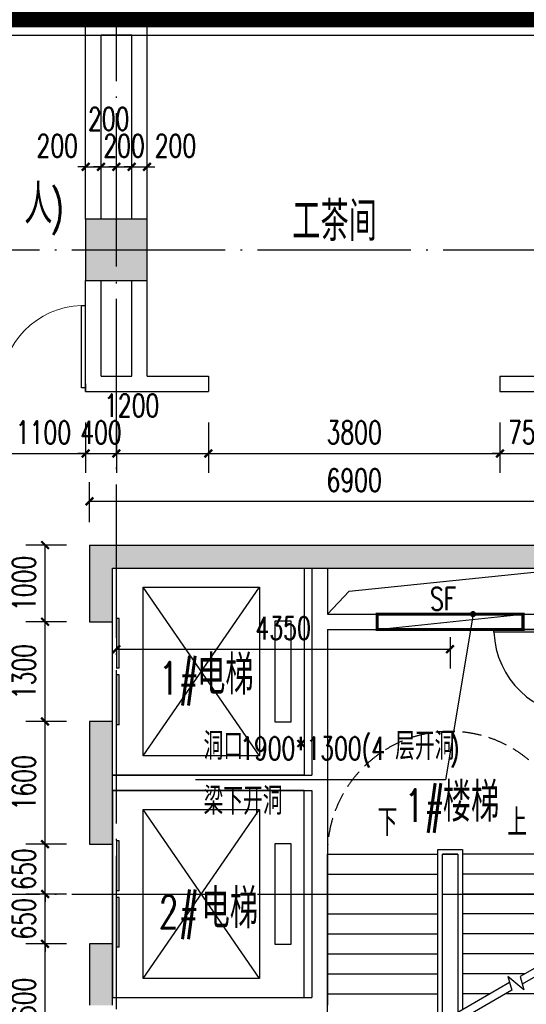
# Model space of a CAD drawing. Extents: x 797781 to 1255204, y 21234 to 1024248.
# Tile 447 of 656: x 945648 to 952251, y 479605 to 492443. Entities that reach past the tile are written whole.
import ezdxf

# ---------------------------------------------------------------- set-up
doc = ezdxf.new("R2010")
doc.units = 0
doc.header["$LTSCALE"] = 1000
doc.header["$MEASUREMENT"] = 0
for name, pattern in [('230303生产综合楼-平面图_t8$0$DASH', [0.35, 0.25, -0.1]), ('230303生产综合楼-平面图_t8$0$DOTE', [2.42, 2, -0.2, 0.02, -0.2]), ('__DASH', [0.35, 0.25, -0.1])]:
    doc.linetypes.add(name, pattern=pattern)
for name, color, linetype in [('230303生产综合楼-平面图_t8$0$A-PLAN-EVTR', 2, 'Continuous'), ('230303生产综合楼-平面图_t8$0$COLUMN', 40, 'Continuous'), ('230303生产综合楼-平面图_t8$0$CURTWALL', 4, 'Continuous'), ('230303生产综合楼-平面图_t8$0$DIM_LEAD', 3, 'Continuous'), ('230303生产综合楼-平面图_t8$0$DIM_SYMB', 3, 'Continuous'), ('230303生产综合楼-平面图_t8$0$DOOR_FIRE', 4, 'Continuous'), ('230303生产综合楼-平面图_t8$0$DOTE', 1, '230303生产综合楼-平面图_t8$0$DOTE'), ('230303生产综合楼-平面图_t8$0$H-楼板留洞', 6, 'Continuous'), ('230303生产综合楼-平面图_t8$0$PUB_DIM', 3, 'Continuous'), ('230303生产综合楼-平面图_t8$0$PUB_HATCH', 8, 'Continuous'), ('230303生产综合楼-平面图_t8$0$PUB_TEXT', 7, 'Continuous'), ('230303生产综合楼-平面图_t8$0$STAIR', 2, 'Continuous'), ('230303生产综合楼-平面图_t8$0$WALL', 40, 'Continuous'), ('230303生产综合楼-平面图_t8$0$WINDOW', 4, 'Continuous'), ('230303生产综合楼-平面图_t8$0$条件', 7, 'Continuous'), ('230303生产综合楼-平面图_t8$0$板洞', 6, 'Continuous'), ('CURTWALL', 4, 'Continuous'), ('PUB_HATCH', 8, 'Continuous')]:
    doc.layers.add(name, color=color, linetype=linetype)
doc.styles.add('230303生产综合楼-平面图_t8$0$_TCH_DIM', font='SIMPLEX', dxfattribs={"bigfont": 'GBCBIG'})
doc.styles.add('230303生产综合楼-平面图_T8$0$_TCH_DIM_T3', font='SIMPLEX', dxfattribs={"width": 0.705882, "bigfont": 'GBCBIG'})
doc.dimstyles.new('230303生产综合楼-平面图_T8$0$_TCH_ARCH&&100', dxfattribs={"dimtxt": 297.5, "dimasz": 100, "dimexe": 250, "dimexo": 300, "dimgap": 126.25, "dimtad": 1, "dimdec": 0, "dimzin": 0, "dimdsep": 46, "dimtxsty": '230303生产综合楼-平面图_T8$0$_TCH_DIM_T3', "dimblk": '230303生产综合楼-平面图_t8$0$_ArchTick', "dimcen": 0.09, "dimclrt": 7, "dimazin": 2, "dimtfac": 1, "dimtdec": 0, "dimtix": 1, "dimtmove": 2, "dimatfit": 3, "dimfxl": 1, "dimtolj": 1, "dimtzin": 0, "dimarcsym": 0})

# ---------------------------------------------------------------- blocks, each defined once
blk = doc.blocks.new('AQ4-5')
at = {"color": 6, "linetype": '__DASH', "ltscale": 4, "const_width": 200}
blk.add_lwpolyline([(1037161, 481763), (1037161, 487414), (1062695, 484763), (1130261, 484763), (1130261, 481763)], dxfattribs=at)
blk = doc.blocks.new('230303生产综合楼-平面图_t8$0$_ArchTick')
at = {"color": 0, "linetype": 'ByBlock', "const_width": 0.3}
blk.add_lwpolyline([(-0.5, -0.5), (0.5, 0.5)], dxfattribs=at)
blk = doc.blocks.new('*D6474')
at = {"layer": '230303生产综合楼-平面图_t8$0$PUB_DIM', "color": 0, "lineweight": -2, "transparency": 16777216}
for p, q in [((1065611, 284218), (1065611, 283810)), ((1069960, 284218), (1069960, 283810)), ((1065611, 284060), (1069960, 284060))]:
    blk.add_line(p, q, dxfattribs=at)
at = {"layer": 'Defpoints', "color": 0, "transparency": 16777216}
for p in [(1065611, 284518), (1069960, 284518), (1069960, 284060)]:
    blk.add_point(p, dxfattribs=at)
at = {"layer": '230303生产综合楼-平面图_t8$0$PUB_DIM', "color": 0, "lineweight": -2, "transparency": 16777216, "xscale": 100, "yscale": 100, "zscale": 100, "rotation": 180}
blk.add_blockref('230303生产综合楼-平面图_t8$0$_ArchTick', (1065611, 284060), dxfattribs=at)
at = {"layer": '230303生产综合楼-平面图_t8$0$PUB_DIM', "color": 0, "lineweight": -2, "transparency": 16777216, "xscale": 100, "yscale": 100, "zscale": 100}
blk.add_blockref('230303生产综合楼-平面图_t8$0$_ArchTick', (1069960, 284060), dxfattribs=at)
at = {"layer": '230303生产综合楼-平面图_t8$0$PUB_DIM', "color": 7, "transparency": 16777216, "insert": (1067785, 284335), "char_height": 297.5, "attachment_point": 5, "style": '230303生产综合楼-平面图_T8$0$_TCH_DIM_T3'}
blk.add_mtext('\\A1;4350', dxfattribs=at)
blk = doc.blocks.new('230303生产综合楼-平面图_t8$0$$DORLIB2D$00000127')
at = {"color": 0}
for points in [[(-0.5333, 0.7949), (-0.5333, 0.6904)], [(-0.0333, 0.7949), (-0.5333, 0.7949)], [(-0.0333, 0.7949), (-0.0333, 0.6904)], [(0.5333, 0.7949), (0.0333, 0.7949)], [(0.0333, 0.7949), (0.0333, 0.6904)], [(0.5333, 0.7949), (0.5333, 0.6904)], [(-0.0333, 0.6904), (-0.5333, 0.6904)], [(0.5333, 0.6904), (0.0333, 0.6904)], [(0.5, 0.5), (-0.5, 0.5)]]:
    blk.add_lwpolyline(points, dxfattribs=at)
blk = doc.blocks.new('230303生产综合楼-平面图_t8$0$$DorLib2D$00000225')
at = {"color": 0}
for p, q in [((0.475, -0.0014), (0.475, 0.7521)), ((0.475, 0.7521), (0.5, 0.7521)), ((0.5, -0.0014), (0.5, 0.7521)), ((-0.5, 0), (-0.5, 0.252)), ((-0.475, 0.252), (-0.5, 0.252)), ((-0.475, 0), (-0.475, 0.252)), ((-0.475, 0), (-0.5, 0)), ((0.475, -0.0014), (0.5, -0.0014))]:
    blk.add_line(p, q, dxfattribs=at)
for centre, radius, start, end in [((0.5046, -0.0019), 0.7546, 92.24927, 179.72377), ((-0.5008, 0.0026), 0.2508, 359.78987, 84.09744)]:
    blk.add_arc(centre, radius, start, end, dxfattribs=at)
blk = doc.blocks.new('*D6218')
at = {"layer": '230303生产综合楼-平面图_t8$0$PUB_DIM', "color": 0, "lineweight": -2, "transparency": 16777216}
for p, q in [((773098, 188199), (773098, 188719)), ((779998, 188199), (779998, 188719)), ((773098, 188469), (779998, 188469))]:
    blk.add_line(p, q, dxfattribs=at)
at = {"layer": 'Defpoints', "color": 0, "transparency": 16777216}
for p in [(779998, 188469), (773098, 187899), (779998, 187899)]:
    blk.add_point(p, dxfattribs=at)
at = {"layer": '230303生产综合楼-平面图_t8$0$PUB_DIM', "color": 0, "lineweight": -2, "transparency": 16777216, "xscale": 100, "yscale": 100, "zscale": 100}
for p, rotation in [((773098, 188469), 180.000151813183), ((779998, 188469), 0.0001518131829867)]:
    blk.add_blockref('230303生产综合楼-平面图_t8$0$_ArchTick', p, dxfattribs=dict(at, rotation=rotation))
at = {"layer": '230303生产综合楼-平面图_t8$0$PUB_DIM', "color": 7, "transparency": 16777216, "insert": (776548, 188744), "char_height": 297.5, "attachment_point": 5, "rotation": 0.0002, "style": '230303生产综合楼-平面图_T8$0$_TCH_DIM_T3'}
blk.add_mtext('\\A1;6900', dxfattribs=at)
blk = doc.blocks.new('*D6221')
at = {"layer": '230303生产综合楼-平面图_t8$0$PUB_DIM', "color": 0, "lineweight": -2, "transparency": 16777216}
for p, q in [((772798, 187899), (772269, 187899)), ((772519, 186899), (772519, 187899)), ((772798, 186899), (772269, 186899))]:
    blk.add_line(p, q, dxfattribs=at)
at = {"layer": 'Defpoints', "color": 0, "transparency": 16777216}
for p in [(772519, 187899), (773098, 187899), (773098, 186899)]:
    blk.add_point(p, dxfattribs=at)
at = {"layer": '230303生产综合楼-平面图_t8$0$PUB_DIM', "color": 0, "lineweight": -2, "transparency": 16777216, "xscale": 100, "yscale": 100, "zscale": 100}
for p, rotation in [((772519, 187899), 90), ((772519, 186899), 270)]:
    blk.add_blockref('230303生产综合楼-平面图_t8$0$_ArchTick', p, dxfattribs=dict(at, rotation=rotation))
at = {"layer": '230303生产综合楼-平面图_t8$0$PUB_DIM', "color": 7, "transparency": 16777216, "insert": (772244, 187399), "char_height": 297.5, "attachment_point": 5, "rotation": 90, "style": '230303生产综合楼-平面图_T8$0$_TCH_DIM_T3'}
blk.add_mtext('\\A1;1000', dxfattribs=at)
blk = doc.blocks.new('*D6222')
at = {"layer": '230303生产综合楼-平面图_t8$0$PUB_DIM', "color": 0, "lineweight": -2, "transparency": 16777216}
for p, q in [((772798, 186899), (772269, 186899)), ((772519, 185599), (772519, 186899)), ((772798, 185599), (772269, 185599))]:
    blk.add_line(p, q, dxfattribs=at)
at = {"layer": 'Defpoints', "color": 0, "transparency": 16777216}
for p in [(772519, 186899), (773098, 186899), (773098, 185599)]:
    blk.add_point(p, dxfattribs=at)
at = {"layer": '230303生产综合楼-平面图_t8$0$PUB_DIM', "color": 0, "lineweight": -2, "transparency": 16777216, "xscale": 100, "yscale": 100, "zscale": 100}
for p, rotation in [((772519, 186899), 90), ((772519, 185599), 270)]:
    blk.add_blockref('230303生产综合楼-平面图_t8$0$_ArchTick', p, dxfattribs=dict(at, rotation=rotation))
at = {"layer": '230303生产综合楼-平面图_t8$0$PUB_DIM', "color": 7, "transparency": 16777216, "insert": (772244, 186249), "char_height": 297.5, "attachment_point": 5, "rotation": 90, "style": '230303生产综合楼-平面图_T8$0$_TCH_DIM_T3'}
blk.add_mtext('\\A1;1300', dxfattribs=at)
blk = doc.blocks.new('*D6223')
at = {"layer": '230303生产综合楼-平面图_t8$0$PUB_DIM', "color": 0, "lineweight": -2, "transparency": 16777216}
for p, q in [((772798, 185599), (772269, 185599)), ((772519, 183999), (772519, 185599)), ((772798, 183999), (772269, 183999))]:
    blk.add_line(p, q, dxfattribs=at)
at = {"layer": 'Defpoints', "color": 0, "transparency": 16777216}
for p in [(772519, 185599), (773098, 185599), (773098, 183999)]:
    blk.add_point(p, dxfattribs=at)
at = {"layer": '230303生产综合楼-平面图_t8$0$PUB_DIM', "color": 0, "lineweight": -2, "transparency": 16777216, "xscale": 100, "yscale": 100, "zscale": 100}
for p, rotation in [((772519, 185599), 90), ((772519, 183999), 270)]:
    blk.add_blockref('230303生产综合楼-平面图_t8$0$_ArchTick', p, dxfattribs=dict(at, rotation=rotation))
at = {"layer": '230303生产综合楼-平面图_t8$0$PUB_DIM', "color": 7, "transparency": 16777216, "insert": (772244, 184799), "char_height": 297.5, "attachment_point": 5, "rotation": 90, "style": '230303生产综合楼-平面图_T8$0$_TCH_DIM_T3'}
blk.add_mtext('\\A1;1600', dxfattribs=at)
blk = doc.blocks.new('*D6224')
at = {"layer": '230303生产综合楼-平面图_t8$0$PUB_DIM', "color": 0, "lineweight": -2, "transparency": 16777216}
for p, q in [((772519, 183999), (772519, 184099)), ((772798, 183999), (772269, 183999)), ((772519, 183349), (772519, 183999)), ((772798, 183349), (772269, 183349)), ((772519, 183349), (772519, 183249))]:
    blk.add_line(p, q, dxfattribs=at)
at = {"layer": 'Defpoints', "color": 0, "transparency": 16777216}
for p in [(772519, 183999), (773098, 183999), (773098, 183349)]:
    blk.add_point(p, dxfattribs=at)
at = {"layer": '230303生产综合楼-平面图_t8$0$PUB_DIM', "color": 0, "lineweight": -2, "transparency": 16777216, "xscale": 100, "yscale": 100, "zscale": 100}
for p, rotation in [((772519, 183999), 270), ((772519, 183349), 90)]:
    blk.add_blockref('230303生产综合楼-平面图_t8$0$_ArchTick', p, dxfattribs=dict(at, rotation=rotation))
at = {"layer": '230303生产综合楼-平面图_t8$0$PUB_DIM', "color": 7, "transparency": 16777216, "insert": (772244, 183674), "char_height": 297.5, "attachment_point": 5, "rotation": 90, "style": '230303生产综合楼-平面图_T8$0$_TCH_DIM_T3'}
blk.add_mtext('\\A1;650', dxfattribs=at)
blk = doc.blocks.new('*D6225')
at = {"layer": '230303生产综合楼-平面图_t8$0$PUB_DIM', "color": 0, "lineweight": -2, "transparency": 16777216}
for p, q in [((772798, 183349), (772269, 183349)), ((772519, 183349), (772519, 183449)), ((772519, 182699), (772519, 183349)), ((772798, 182699), (772269, 182699)), ((772519, 182699), (772519, 182599))]:
    blk.add_line(p, q, dxfattribs=at)
at = {"layer": 'Defpoints', "color": 0, "transparency": 16777216}
for p in [(772519, 183349), (773098, 183349), (773098, 182699)]:
    blk.add_point(p, dxfattribs=at)
at = {"layer": '230303生产综合楼-平面图_t8$0$PUB_DIM', "color": 0, "lineweight": -2, "transparency": 16777216, "xscale": 100, "yscale": 100, "zscale": 100}
for p, rotation in [((772519, 183349), 270), ((772519, 182699), 90)]:
    blk.add_blockref('230303生产综合楼-平面图_t8$0$_ArchTick', p, dxfattribs=dict(at, rotation=rotation))
at = {"layer": '230303生产综合楼-平面图_t8$0$PUB_DIM', "color": 7, "transparency": 16777216, "insert": (772244, 183024), "char_height": 297.5, "attachment_point": 5, "rotation": 90, "style": '230303生产综合楼-平面图_T8$0$_TCH_DIM_T3'}
blk.add_mtext('\\A1;650', dxfattribs=at)
blk = doc.blocks.new('*D6226')
at = {"layer": '230303生产综合楼-平面图_t8$0$PUB_DIM', "color": 0, "lineweight": -2, "transparency": 16777216}
for p, q in [((772798, 182699), (772269, 182699)), ((772519, 181099), (772519, 182699)), ((772798, 181099), (772269, 181099))]:
    blk.add_line(p, q, dxfattribs=at)
at = {"layer": 'Defpoints', "color": 0, "transparency": 16777216}
for p in [(772519, 182699), (773098, 182699), (773098, 181099)]:
    blk.add_point(p, dxfattribs=at)
at = {"layer": '230303生产综合楼-平面图_t8$0$PUB_DIM', "color": 0, "lineweight": -2, "transparency": 16777216, "xscale": 100, "yscale": 100, "zscale": 100}
for p, rotation in [((772519, 182699), 90), ((772519, 181099), 270)]:
    blk.add_blockref('230303生产综合楼-平面图_t8$0$_ArchTick', p, dxfattribs=dict(at, rotation=rotation))
at = {"layer": '230303生产综合楼-平面图_t8$0$PUB_DIM', "color": 7, "transparency": 16777216, "insert": (772244, 181899), "char_height": 297.5, "attachment_point": 5, "rotation": 90, "style": '230303生产综合楼-平面图_T8$0$_TCH_DIM_T3'}
blk.add_mtext('\\A1;1600', dxfattribs=at)
blk = doc.blocks.new('*D1671')
at = {"layer": '230303生产综合楼-平面图_t8$0$PUB_DIM', "color": 0, "lineweight": -2, "transparency": 16777216}
for p, q in [((947108, 490741), (947108, 490774)), ((947308, 490741), (947308, 490774)), ((947108, 490524), (947008, 490524)), ((947108, 490524), (947308, 490524)), ((947308, 490524), (947408, 490524))]:
    blk.add_line(p, q, dxfattribs=at)
at = {"layer": 'Defpoints', "color": 0, "transparency": 16777216}
for p in [(947108, 490441), (947308, 490524), (947308, 490441)]:
    blk.add_point(p, dxfattribs=at)
at = {"layer": '230303生产综合楼-平面图_t8$0$PUB_DIM', "color": 0, "lineweight": -2, "transparency": 16777216, "xscale": 100, "yscale": 100, "zscale": 100}
blk.add_blockref('230303生产综合楼-平面图_t8$0$_ArchTick', (947108, 490524), dxfattribs=at)
at = {"layer": '230303生产综合楼-平面图_t8$0$PUB_DIM', "color": 0, "lineweight": -2, "transparency": 16777216, "xscale": 100, "yscale": 100, "zscale": 100, "rotation": 180}
blk.add_blockref('230303生产综合楼-平面图_t8$0$_ArchTick', (947308, 490524), dxfattribs=at)
at = {"layer": '230303生产综合楼-平面图_t8$0$PUB_DIM', "color": 7, "transparency": 16777216, "insert": (947678, 490799), "char_height": 297.5, "attachment_point": 5, "style": '230303生产综合楼-平面图_T8$0$_TCH_DIM_T3'}
blk.add_mtext('\\A1;200', dxfattribs=at)
blk = doc.blocks.new('*D1672')
at = {"layer": '230303生产综合楼-平面图_t8$0$PUB_DIM', "color": 0, "lineweight": -2, "transparency": 16777216}
for p, q in [((946908, 490741), (946908, 490774)), ((947108, 490741), (947108, 490774)), ((946908, 490524), (946808, 490524)), ((946908, 490524), (947108, 490524)), ((947108, 490524), (947208, 490524))]:
    blk.add_line(p, q, dxfattribs=at)
at = {"layer": 'Defpoints', "color": 0, "transparency": 16777216}
for p in [(946908, 490441), (947108, 490524), (947108, 490441)]:
    blk.add_point(p, dxfattribs=at)
at = {"layer": '230303生产综合楼-平面图_t8$0$PUB_DIM', "color": 0, "lineweight": -2, "transparency": 16777216, "xscale": 100, "yscale": 100, "zscale": 100}
blk.add_blockref('230303生产综合楼-平面图_t8$0$_ArchTick', (946908, 490524), dxfattribs=at)
at = {"layer": '230303生产综合楼-平面图_t8$0$PUB_DIM', "color": 0, "lineweight": -2, "transparency": 16777216, "xscale": 100, "yscale": 100, "zscale": 100, "rotation": 180}
blk.add_blockref('230303生产综合楼-平面图_t8$0$_ArchTick', (947108, 490524), dxfattribs=at)
at = {"layer": '230303生产综合楼-平面图_t8$0$PUB_DIM', "color": 7, "transparency": 16777216, "insert": (947008, 490799), "char_height": 297.5, "attachment_point": 5, "style": '230303生产综合楼-平面图_T8$0$_TCH_DIM_T3'}
blk.add_mtext('\\A1;200', dxfattribs=at)
blk = doc.blocks.new('*D1673')
at = {"layer": '230303生产综合楼-平面图_t8$0$PUB_DIM', "color": 0, "lineweight": -2, "transparency": 16777216}
for p, q in [((946708, 490741), (946708, 490774)), ((946908, 490741), (946908, 490774)), ((946708, 490524), (946608, 490524)), ((946708, 490524), (946908, 490524)), ((946908, 490524), (947008, 490524))]:
    blk.add_line(p, q, dxfattribs=at)
at = {"layer": 'Defpoints', "color": 0, "transparency": 16777216}
for p in [(946708, 490441), (946908, 490524), (946908, 490441)]:
    blk.add_point(p, dxfattribs=at)
at = {"layer": '230303生产综合楼-平面图_t8$0$PUB_DIM', "color": 0, "lineweight": -2, "transparency": 16777216, "xscale": 100, "yscale": 100, "zscale": 100}
blk.add_blockref('230303生产综合楼-平面图_t8$0$_ArchTick', (946708, 490524), dxfattribs=at)
at = {"layer": '230303生产综合楼-平面图_t8$0$PUB_DIM', "color": 0, "lineweight": -2, "transparency": 16777216, "xscale": 100, "yscale": 100, "zscale": 100, "rotation": 180}
blk.add_blockref('230303生产综合楼-平面图_t8$0$_ArchTick', (946908, 490524), dxfattribs=at)
at = {"layer": '230303生产综合楼-平面图_t8$0$PUB_DIM', "color": 7, "transparency": 16777216, "insert": (946808, 491149), "char_height": 297.5, "attachment_point": 5, "style": '230303生产综合楼-平面图_T8$0$_TCH_DIM_T3'}
blk.add_mtext('\\A1;200', dxfattribs=at)
blk = doc.blocks.new('*D1674')
at = {"layer": '230303生产综合楼-平面图_t8$0$PUB_DIM', "color": 0, "lineweight": -2, "transparency": 16777216}
for p, q in [((946508, 490741), (946508, 490774)), ((946708, 490741), (946708, 490774)), ((946508, 490524), (946408, 490524)), ((946508, 490524), (946708, 490524)), ((946708, 490524), (946808, 490524))]:
    blk.add_line(p, q, dxfattribs=at)
at = {"layer": 'Defpoints', "color": 0, "transparency": 16777216}
for p in [(946508, 490441), (946708, 490524), (946708, 490441)]:
    blk.add_point(p, dxfattribs=at)
at = {"layer": '230303生产综合楼-平面图_t8$0$PUB_DIM', "color": 0, "lineweight": -2, "transparency": 16777216, "xscale": 100, "yscale": 100, "zscale": 100}
blk.add_blockref('230303生产综合楼-平面图_t8$0$_ArchTick', (946508, 490524), dxfattribs=at)
at = {"layer": '230303生产综合楼-平面图_t8$0$PUB_DIM', "color": 0, "lineweight": -2, "transparency": 16777216, "xscale": 100, "yscale": 100, "zscale": 100, "rotation": 180}
blk.add_blockref('230303生产综合楼-平面图_t8$0$_ArchTick', (946708, 490524), dxfattribs=at)
at = {"layer": '230303生产综合楼-平面图_t8$0$PUB_DIM', "color": 7, "transparency": 16777216, "insert": (946138, 490799), "char_height": 297.5, "attachment_point": 5, "style": '230303生产综合楼-平面图_T8$0$_TCH_DIM_T3'}
blk.add_mtext('\\A1;200', dxfattribs=at)
blk = doc.blocks.new('*D1690')
at = {"layer": '230303生产综合楼-平面图_t8$0$PUB_DIM', "color": 0, "lineweight": -2, "transparency": 16777216}
for p, q in [((945408, 487190), (945408, 486537)), ((946508, 487190), (946508, 486537)), ((945408, 486787), (946508, 486787))]:
    blk.add_line(p, q, dxfattribs=at)
at = {"layer": 'Defpoints', "color": 0, "transparency": 16777216}
for p in [(945408, 487490), (946508, 487490), (946508, 486787)]:
    blk.add_point(p, dxfattribs=at)
at = {"layer": '230303生产综合楼-平面图_t8$0$PUB_DIM', "color": 0, "lineweight": -2, "transparency": 16777216, "xscale": 100, "yscale": 100, "zscale": 100, "rotation": 180}
blk.add_blockref('230303生产综合楼-平面图_t8$0$_ArchTick', (945408, 486787), dxfattribs=at)
at = {"layer": '230303生产综合楼-平面图_t8$0$PUB_DIM', "color": 0, "lineweight": -2, "transparency": 16777216, "xscale": 100, "yscale": 100, "zscale": 100}
blk.add_blockref('230303生产综合楼-平面图_t8$0$_ArchTick', (946508, 486787), dxfattribs=at)
at = {"layer": '230303生产综合楼-平面图_t8$0$PUB_DIM', "color": 7, "transparency": 16777216, "insert": (945958, 487062), "char_height": 297.5, "attachment_point": 5, "style": '230303生产综合楼-平面图_T8$0$_TCH_DIM_T3'}
blk.add_mtext('\\A1;1100', dxfattribs=at)
blk = doc.blocks.new('*D1691')
at = {"layer": '230303生产综合楼-平面图_t8$0$PUB_DIM', "color": 0, "lineweight": -2, "transparency": 16777216}
for p, q in [((946508, 487190), (946508, 486537)), ((946908, 487190), (946908, 486537)), ((946508, 486787), (946408, 486787)), ((946508, 486787), (946908, 486787)), ((946908, 486787), (947008, 486787))]:
    blk.add_line(p, q, dxfattribs=at)
at = {"layer": 'Defpoints', "color": 0, "transparency": 16777216}
for p in [(946508, 487490), (946908, 487490), (946908, 486787)]:
    blk.add_point(p, dxfattribs=at)
at = {"layer": '230303生产综合楼-平面图_t8$0$PUB_DIM', "color": 0, "lineweight": -2, "transparency": 16777216, "xscale": 100, "yscale": 100, "zscale": 100}
blk.add_blockref('230303生产综合楼-平面图_t8$0$_ArchTick', (946508, 486787), dxfattribs=at)
at = {"layer": '230303生产综合楼-平面图_t8$0$PUB_DIM', "color": 0, "lineweight": -2, "transparency": 16777216, "xscale": 100, "yscale": 100, "zscale": 100, "rotation": 180}
blk.add_blockref('230303生产综合楼-平面图_t8$0$_ArchTick', (946908, 486787), dxfattribs=at)
at = {"layer": '230303生产综合楼-平面图_t8$0$PUB_DIM', "color": 7, "transparency": 16777216, "insert": (946708, 487062), "char_height": 297.5, "attachment_point": 5, "style": '230303生产综合楼-平面图_T8$0$_TCH_DIM_T3'}
blk.add_mtext('\\A1;400', dxfattribs=at)
blk = doc.blocks.new('*D1692')
at = {"layer": '230303生产综合楼-平面图_t8$0$PUB_DIM', "color": 0, "lineweight": -2, "transparency": 16777216}
for p, q in [((946908, 487190), (946908, 486537)), ((948108, 487190), (948108, 486537)), ((946908, 486787), (948108, 486787))]:
    blk.add_line(p, q, dxfattribs=at)
at = {"layer": 'Defpoints', "color": 0, "transparency": 16777216}
for p in [(946908, 487490), (948108, 487490), (948108, 486787)]:
    blk.add_point(p, dxfattribs=at)
at = {"layer": '230303生产综合楼-平面图_t8$0$PUB_DIM', "color": 0, "lineweight": -2, "transparency": 16777216, "xscale": 100, "yscale": 100, "zscale": 100, "rotation": 180}
blk.add_blockref('230303生产综合楼-平面图_t8$0$_ArchTick', (946908, 486787), dxfattribs=at)
at = {"layer": '230303生产综合楼-平面图_t8$0$PUB_DIM', "color": 0, "lineweight": -2, "transparency": 16777216, "xscale": 100, "yscale": 100, "zscale": 100}
blk.add_blockref('230303生产综合楼-平面图_t8$0$_ArchTick', (948108, 486787), dxfattribs=at)
at = {"layer": '230303生产综合楼-平面图_t8$0$PUB_DIM', "color": 7, "transparency": 16777216, "insert": (947108, 487412), "char_height": 297.5, "attachment_point": 5, "style": '230303生产综合楼-平面图_T8$0$_TCH_DIM_T3'}
blk.add_mtext('\\A1;1200', dxfattribs=at)
blk = doc.blocks.new('*D1693')
at = {"layer": '230303生产综合楼-平面图_t8$0$PUB_DIM', "color": 0, "lineweight": -2, "transparency": 16777216}
for p, q in [((948108, 487190), (948108, 486537)), ((951908, 487190), (951908, 486537)), ((948108, 486787), (951908, 486787))]:
    blk.add_line(p, q, dxfattribs=at)
at = {"layer": 'Defpoints', "color": 0, "transparency": 16777216}
for p in [(948108, 487490), (951908, 487490), (951908, 486787)]:
    blk.add_point(p, dxfattribs=at)
at = {"layer": '230303生产综合楼-平面图_t8$0$PUB_DIM', "color": 0, "lineweight": -2, "transparency": 16777216, "xscale": 100, "yscale": 100, "zscale": 100, "rotation": 180}
blk.add_blockref('230303生产综合楼-平面图_t8$0$_ArchTick', (948108, 486787), dxfattribs=at)
at = {"layer": '230303生产综合楼-平面图_t8$0$PUB_DIM', "color": 0, "lineweight": -2, "transparency": 16777216, "xscale": 100, "yscale": 100, "zscale": 100}
blk.add_blockref('230303生产综合楼-平面图_t8$0$_ArchTick', (951908, 486787), dxfattribs=at)
at = {"layer": '230303生产综合楼-平面图_t8$0$PUB_DIM', "color": 7, "transparency": 16777216, "insert": (950008, 487062), "char_height": 297.5, "attachment_point": 5, "style": '230303生产综合楼-平面图_T8$0$_TCH_DIM_T3'}
blk.add_mtext('\\A1;3800', dxfattribs=at)
blk = doc.blocks.new('*D1694')
at = {"layer": '230303生产综合楼-平面图_t8$0$PUB_DIM', "color": 0, "lineweight": -2, "transparency": 16777216}
for p, q in [((951908, 487190), (951908, 486537)), ((952658, 487190), (952658, 486537)), ((951908, 486787), (951808, 486787)), ((951908, 486787), (952658, 486787)), ((952658, 486787), (952758, 486787))]:
    blk.add_line(p, q, dxfattribs=at)
at = {"layer": 'Defpoints', "color": 0, "transparency": 16777216}
for p in [(951908, 487490), (952658, 487490), (952658, 486787)]:
    blk.add_point(p, dxfattribs=at)
at = {"layer": '230303生产综合楼-平面图_t8$0$PUB_DIM', "color": 0, "lineweight": -2, "transparency": 16777216, "xscale": 100, "yscale": 100, "zscale": 100}
blk.add_blockref('230303生产综合楼-平面图_t8$0$_ArchTick', (951908, 486787), dxfattribs=at)
at = {"layer": '230303生产综合楼-平面图_t8$0$PUB_DIM', "color": 0, "lineweight": -2, "transparency": 16777216, "xscale": 100, "yscale": 100, "zscale": 100, "rotation": 180}
blk.add_blockref('230303生产综合楼-平面图_t8$0$_ArchTick', (952658, 486787), dxfattribs=at)
at = {"layer": '230303生产综合楼-平面图_t8$0$PUB_DIM', "color": 7, "transparency": 16777216, "insert": (952283, 487062), "char_height": 297.5, "attachment_point": 5, "style": '230303生产综合楼-平面图_T8$0$_TCH_DIM_T3'}
blk.add_mtext('\\A1;750', dxfattribs=at)
blk = doc.blocks.new('_FZH')
blk.add_lwpolyline([(-0.5, -0.5), (0.5, -0.5), (0.5, 0.5), (-0.5, 0.5)], close=True)
at = {"layer": 'PUB_HATCH'}
blk.add_solid([(-0.5, -0.5), (0.5, -0.5), (-0.5, 0.5), (0.5, 0.5)], dxfattribs=at)
blk = doc.blocks.new('230303生产综合楼-平面图_t8$0$$DorLib2D$00000001')
for p, q in [((0.45, 0.975), (0.5, 0.975)), ((0.45, 0), (0.45, 0.975)), ((0.5, 0), (0.5, 0.975)), ((0.5, 0), (0.45, 0))]:
    blk.add_line(p, q)
at = {"lineweight": 13}
blk.add_arc((0.475, 0), 0.975, 91.4693, 180, dxfattribs=at)
blk = doc.blocks.new('230303生产综合楼-平面图_t8$0$4-8FND')
at = {"layer": '230303生产综合楼-平面图_t8$0$DIM_LEAD'}
for p, q in [((1070259.7, 284517.9), (1069901.2, 282357)), ((1069901.2, 282357), (1066642.6, 282357))]:
    blk.add_line(p, q, dxfattribs=at)
at = {"layer": '230303生产综合楼-平面图_t8$0$DIM_LEAD', "const_width": 40}
blk.add_lwpolyline([(1070263, 284537.6, 1), (1070256.4, 284498.1, 1)], format="xyb", close=True, dxfattribs=at)
at = {"layer": '230303生产综合楼-平面图_t8$0$条件', "color": 1, "const_width": 40}
blk.add_lwpolyline([(1070910.6, 284317.9), (1069010.6, 284317.9), (1069010.6, 284517.9), (1070910.6, 284517.9)], close=True, dxfattribs=at)
at = {"layer": '230303生产综合楼-平面图_t8$0$条件', "color": 1}
blk.add_lwpolyline([(1069010.6, 284317.9), (1070910.6, 284517.9)], dxfattribs=at)
at = {"layer": '230303生产综合楼-平面图_t8$0$PUB_TEXT', "style": '230303生产综合楼-平面图_t8$0$_TCH_DIM'}
for s, p in [('洞口', (1066747.6, 282617.9)), ('层开洞', (1069244.2, 282617.9)), ('梁下开洞', (1066747.6, 281902))]:
    blk.add_text(s, height=357.45, dxfattribs=at).set_placement(p)
at = {"layer": '230303生产综合楼-平面图_t8$0$PUB_TEXT', "style": '230303生产综合楼-平面图_t8$0$_TCH_DIM', "width": 0.705882}
for s, p in [('1900*1300(4', (1067224.2, 282617.9)), (')', (1069959.1, 282617.9))]:
    blk.add_text(s, height=297.5, dxfattribs=at).set_placement(p)
at = {"layer": '230303生产综合楼-平面图_t8$0$PUB_DIM'}
dim = blk.add_aligned_dim(p1=(1065610.6, 284517.9), p2=(1069960.2, 284517.9), distance=-457.8, dimstyle='230303生产综合楼-平面图_T8$0$_TCH_ARCH&&100', dxfattribs=at)
dim.commit()
dim.dimension.update_dxf_attribs({"geometry": '*D6474', "text_midpoint": (1067785.4, 284335.1)})
blk = doc.blocks.new('230303生产综合楼-平面图_t8$0$HXT-1')
at = {"layer": '230303生产综合楼-平面图_t8$0$PUB_HATCH'}
for points in [[(773098.3, 187898.9), (773098.3, 186898.9), (773398.3, 186898.9), (773398.3, 187598.9)], [(773098.3, 187898.9), (773398.3, 187598.9), (776098.3, 187598.9), (776098.3, 187898.9)], [(776098.3, 187898.9), (776098.3, 187598.9), (779498.3, 187598.9), (779498.3, 187898.9)], [(773398.3, 184798.9), (773398.3, 185598.9), (773098.3, 185598.9), (773098.3, 184798.9)], [(773098.3, 184798.9), (773098.3, 183998.9), (773398.3, 183998.9), (773398.3, 184798.9)], [(773398.3, 181898.9), (773398.3, 182698.9), (773098.3, 182698.9), (773098.3, 181898.9)]]:
    blk.add_hatch(color=256, dxfattribs=at).paths.add_polyline_path(points)
at = {"layer": '230303生产综合楼-平面图_t8$0$A-PLAN-EVTR'}
for p, q in [((773798.3, 185148.9), (773798.3, 187348.9)), ((773798.3, 187348.9), (775313.3, 187348.9)), ((775313.3, 185148.9), (773798.3, 187348.9)), ((773798.3, 185148.9), (775313.3, 187348.9)), ((775313.3, 187348.9), (775313.3, 185148.9)), ((775518.3, 185588.9), (775518.3, 186908.9)), ((775518.3, 186908.9), (775723.3, 186908.9)), ((775723.3, 186908.9), (775723.3, 185588.9)), ((775723.3, 185588.9), (775518.3, 185588.9)), ((775313.3, 185148.9), (773798.3, 185148.9)), ((773798.3, 182248.9), (773798.3, 184448.9)), ((773798.3, 184448.9), (775313.3, 184448.9)), ((775313.3, 182248.9), (773798.3, 184448.9)), ((773798.3, 182248.9), (775313.3, 184448.9)), ((775313.3, 184448.9), (775313.3, 182248.9)), ((775518.3, 182688.9), (775518.3, 184008.9)), ((775518.3, 184008.9), (775723.3, 184008.9)), ((775723.3, 184008.9), (775723.3, 182688.9)), ((775723.3, 182688.9), (775518.3, 182688.9)), ((775313.3, 182248.9), (773798.3, 182248.9))]:
    blk.add_line(p, q, dxfattribs=at)
at = {"layer": '230303生产综合楼-平面图_t8$0$DIM_SYMB'}
for points in [[(776948.3, 183998.9, 0, 0, 0), (776948.3, 179923.9, 0, 0, 0), (778648.3, 179923.9, 0, 0, 0), (778648.3, 181748.9, 80, 0, 0), (778648.3, 182048.9, 0, 0, 0)], [(778648.3, 183998.9, 0, 0, 0), (778648.3, 182608.9, 80, 0, 0), (778648.3, 182308.9, 0, 0, 0)]]:
    blk.add_lwpolyline(points, format="xyseb", dxfattribs=at)
at = {"layer": '230303生产综合楼-平面图_t8$0$H-楼板留洞'}
for points in [[(773398.3, 187598.9), (775898.3, 187598.9), (775898.3, 184898.9), (773398.3, 184898.9)], [(775898.3, 184698.9), (773398.3, 184698.9), (773398.3, 181998.9), (775898.3, 181998.9)]]:
    blk.add_lwpolyline(points, close=True, dxfattribs=at)
at = {"layer": '230303生产综合楼-平面图_t8$0$STAIR'}
for p, q in [((776198.3, 180748.9), (776198.3, 183868.9)), ((776198.3, 183868.9), (777638.3, 183868.9)), ((777638.3, 183928.9), (777958.3, 183928.9)), ((777638.3, 180688.9), (777638.3, 183928.9)), ((777698.3, 180748.9), (777698.3, 183868.9)), ((777698.3, 183868.9), (777898.3, 183868.9)), ((777698.3, 180748.9), (777698.3, 183868.9)), ((777898.3, 183868.9), (777698.3, 183868.9)), ((777898.3, 183868.9), (777898.3, 181803.7)), ((777898.3, 183868.9), (777898.3, 181803.7)), ((777958.3, 183928.9), (777958.3, 181838.3)), ((779398.3, 183868.9), (777958.3, 183868.9)), ((776198.3, 183608.9), (777638.3, 183608.9)), ((779398.3, 183608.9), (777958.3, 183608.9)), ((776198.3, 183348.9), (777638.3, 183348.9)), ((779398.3, 183348.9), (777958.3, 183348.9)), ((776198.3, 183088.9), (777638.3, 183088.9)), ((779398.3, 183088.9), (777958.3, 183088.9)), ((776198.3, 182828.9), (777638.3, 182828.9)), ((779398.3, 182828.9), (777958.3, 182828.9)), ((776198.3, 182568.9), (777638.3, 182568.9)), ((779223.8, 182568.9), (777958.3, 182568.9)), ((779398.3, 182669.7), (778712.7, 182273.9)), ((779398.3, 182554.2), (778739.5, 182173.9)), ((776198.3, 182308.9), (777638.3, 182308.9)), ((778773.5, 182308.9), (777958.3, 182308.9)), ((778574.4, 182194), (777898.3, 181803.7)), ((778758.9, 182101.5), (778552.9, 182274.4)), ((778552.9, 182274.4), (778601.2, 182094)), ((778712.7, 182273.9), (778758.9, 182101.5)), ((776198.3, 182048.9), (777638.3, 182048.9)), ((778601.2, 182094), (777898.3, 181688.2)), ((778323.2, 182048.9), (777958.3, 182048.9)), ((779398.3, 182048.9), (778523.2, 182048.9))]:
    blk.add_line(p, q, dxfattribs=at)
at = {"layer": '230303生产综合楼-平面图_t8$0$STAIR', "linetype": '230303生产综合楼-平面图_t8$0$DASH'}
blk.add_arc((777798.3, 183868.9), 1600, 0, 180, dxfattribs=at)
at = {"layer": '230303生产综合楼-平面图_t8$0$WALL'}
for p, q in [((773098.3, 187898.9), (773098.3, 186898.9)), ((773098.3, 187898.9), (776098.3, 187898.9)), ((776098.3, 187898.9), (779498.3, 187898.9)), ((773398.3, 186898.9), (773398.3, 187598.9)), ((773398.3, 187598.9), (776098.3, 187598.9)), ((775998.3, 187598.9), (775998.3, 186898.9)), ((776098.3, 187598.9), (779498.3, 187598.9)), ((776198.3, 187598.9), (776198.3, 186998.9)), ((776198.3, 186998.9), (779398.3, 186998.9)), ((773098.3, 186898.9), (773398.3, 186898.9)), ((775998.3, 186898.9), (775998.3, 184898.9)), ((776198.3, 186798.9), (779398.3, 186798.9)), ((776198.3, 186798.9), (776198.3, 184798.9)), ((773398.3, 185598.9), (773098.3, 185598.9)), ((773098.3, 185598.9), (773098.3, 184798.9)), ((773398.3, 184798.9), (773398.3, 185598.9)), ((773398.3, 184898.9), (775998.3, 184898.9)), ((773098.3, 184798.9), (773098.3, 183998.9)), ((773398.3, 183998.9), (773398.3, 184798.9)), ((776198.3, 184798.9), (776198.3, 181898.9)), ((773398.3, 184698.9), (775998.3, 184698.9)), ((775998.3, 184698.9), (775998.3, 181998.9)), ((773098.3, 183998.9), (773398.3, 183998.9)), ((773398.3, 182698.9), (773098.3, 182698.9)), ((773098.3, 182698.9), (773098.3, 181898.9)), ((773398.3, 181898.9), (773398.3, 182698.9)), ((773398.3, 181998.9), (775998.3, 181998.9))]:
    blk.add_line(p, q, dxfattribs=at)
at = {"layer": '230303生产综合楼-平面图_t8$0$板洞'}
blk.add_lwpolyline([(776198.3, 186998.9), (776482.4, 187298.9), (779398.3, 187598.9)], dxfattribs=at)
at = {"layer": '230303生产综合楼-平面图_t8$0$DOOR_FIRE', "xscale": -1500, "yscale": -1500, "zscale": 200, "rotation": 270.0000000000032}
blk.add_blockref('230303生产综合楼-平面图_t8$0$$DorLib2D$00000225', (779498.3, 186048.9), dxfattribs=at)
at = {"layer": '230303生产综合楼-平面图_t8$0$WINDOW', "xscale": 1300, "yscale": 300, "zscale": 300, "rotation": 270}
for p in [(773248.3, 186248.9), (773248.3, 183348.9)]:
    blk.add_blockref('230303生产综合楼-平面图_t8$0$$DORLIB2D$00000127', p, dxfattribs=at)
at = {"layer": '230303生产综合楼-平面图_t8$0$PUB_TEXT', "style": '230303生产综合楼-平面图_t8$0$_TCH_DIM', "width": 0.705882}
for s, height, p in [('SF', 297.5, (777536, 187049.6)), ('1#', 425, (774001.9, 185950.1)), ('1#', 425, (777203.6, 184290.5)), ('2#', 425, (774001.9, 182903.5))]:
    blk.add_text(s, height=height, dxfattribs=at).set_placement(p)
at = {"layer": '230303生产综合楼-平面图_t8$0$PUB_TEXT', "style": '230303生产综合楼-平面图_t8$0$_TCH_DIM'}
for s, height, p in [('电梯', 510.64, (774501.9, 185950.1)), ('楼梯', 510.64, (777703.6, 184290.5)), ('上', 357.4, (778544.1, 184103.9)), ('下', 357.4, (776853.4, 184103.9)), ('电梯', 510.64, (774559, 182903.5))]:
    blk.add_text(s, height=height, dxfattribs=at).set_placement(p)
at = {"layer": '230303生产综合楼-平面图_t8$0$PUB_DIM'}
for p1, p2, distance, picture, middle in [((773098.3, 187898.9), (779998.3, 187898.9), 570, '*D6218', (776548.3, 188743.9)), ((773098.3, 186898.9), (773098.3, 187898.9), 578.8, '*D6221', (772244.5, 187398.9)), ((773098.3, 185598.9), (773098.3, 186898.9), 578.8, '*D6222', (772244.5, 186248.9)), ((773098.3, 183998.9), (773098.3, 185598.9), 578.8, '*D6223', (772244.5, 184798.9)), ((773098.3, 183348.9), (773098.3, 183998.9), 578.8, '*D6224', (772244.5, 183673.9)), ((773098.3, 182698.9), (773098.3, 183348.9), 578.8, '*D6225', (772244.5, 183023.9)), ((773098.3, 181098.9), (773098.3, 182698.9), 578.8, '*D6226', (772244.5, 181898.9))]:
    dim = blk.add_aligned_dim(p1=p1, p2=p2, distance=distance, dimstyle='230303生产综合楼-平面图_T8$0$_TCH_ARCH&&100', dxfattribs=at)
    dim.commit()
    dim.dimension.update_dxf_attribs({"geometry": picture, "text_midpoint": middle})

msp = doc.modelspace()

# ---------------------------------------------------------------- linework, layer by layer
at = {"layer": '230303生产综合楼-平面图_t8$0$CURTWALL'}
msp.add_lwpolyline([(896158, 495093.7), (921692.5, 492443.2), (989258, 492443.2), (989258, 469643.2), (921723.5, 469643.2), (896158, 472293.6)], close=True, dxfattribs=at)
at = {"layer": '230303生产综合楼-平面图_t8$0$DOTE'}
for p, q in [((946908, 467443.2), (946908, 495443.2)), ((895508, 489443.2), (988908, 489443.2)), ((895508, 481043.2), (988908, 481043.2))]:
    msp.add_line(p, q, dxfattribs=at)
at = {"layer": '230303生产综合楼-平面图_t8$0$PUB_HATCH', "color": 8}
msp.add_lwpolyline([(896358, 478943.2), (896358, 494871.8), (921682.1, 492243.2), (989058, 492243.2), (989058, 478943.2)], dxfattribs=at)
at = {"layer": '230303生产综合楼-平面图_t8$0$WALL'}
for p, q in [((947308, 492443.2), (946508, 492443.2)), ((946508, 489843.2), (946508, 492443.2)), ((947308, 489843.2), (947308, 492443.2)), ((947108, 492243.2), (946708, 492243.2)), ((946708, 489843.2), (946708, 492243.2)), ((947108, 489843.2), (947108, 492243.2)), ((946508, 487593.2), (946508, 489043.2)), ((946708, 487793.2), (946708, 489043.2)), ((947108, 487793.2), (947108, 489043.2)), ((947308, 487793.2), (947308, 489043.2)), ((946708, 487793.2), (947108, 487793.2)), ((947308, 487793.2), (948108, 487793.2)), ((948108, 487793.2), (948108, 487593.2)), ((951908, 487793.2), (952658, 487793.2)), ((951908, 487793.2), (951908, 487593.2)), ((946508, 487593.2), (947208, 487593.2)), ((947208, 487593.2), (948108, 487593.2)), ((951908, 487593.2), (952758, 487593.2))]:
    msp.add_line(p, q, dxfattribs=at)
at = {"layer": 'CURTWALL'}
msp.add_line((946508, 487693.2), (946508, 487593.2), dxfattribs=at)

# ---------------------------------------------------------------- block references
for name, p in [('AQ4-5', (-141003, 7679.8)), ('230303生产综合楼-平面图_t8$0$4-8FND', (-118702.6, 200175.3))]:
    msp.add_blockref(name, p)
at = {"layer": '230303生产综合楼-平面图_t8$0$COLUMN', "xscale": 800, "yscale": 800, "zscale": 800}
msp.add_blockref('_FZH', (946908, 489443.2), dxfattribs=at)
at = {"layer": '230303生产综合楼-平面图_t8$0$DOOR_FIRE', "xscale": -1100, "yscale": -1100, "zscale": 100, "rotation": 179.9999999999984}
msp.add_blockref('230303生产综合楼-平面图_t8$0$$DorLib2D$00000001', (945958, 487643.2), dxfattribs=at)
at = {"layer": '230303生产综合楼-平面图_t8$0$板洞'}
msp.add_blockref('230303生产综合楼-平面图_t8$0$HXT-1', (173459.7, 297694.3), dxfattribs=at)

# ---------------------------------------------------------------- texts
at = {"layer": '230303生产综合楼-平面图_t8$0$PUB_TEXT', "style": '230303生产综合楼-平面图_t8$0$_TCH_DIM'}
for s, height, p in [('会议室', 510.64, (943972, 489781.2)), ('人', 510.6, (945707.5, 489781.2)), ('工茶间', 510.64, (949200.6, 489558.6))]:
    msp.add_text(s, height=height, dxfattribs=at).set_placement(p)
at = {"layer": '230303生产综合楼-平面图_t8$0$PUB_TEXT', "style": '230303生产综合楼-平面图_t8$0$_TCH_DIM', "width": 0.705882}
msp.add_text(')', height=425, dxfattribs=at).set_placement((946048, 489781.2))

# ---------------------------------------------------------------- dimensions: what is measured, and where the dimension line sits
at = {"layer": '230303生产综合楼-平面图_t8$0$PUB_DIM'}
for base, p1, p2, angle, picture, middle in [((946908, 490524.4), (946708, 490440.9), (946908, 490440.9), 0, '*D1673', (946808, 491149.4)), ((946708, 490524.4), (946508, 490440.9), (946708, 490440.9), 0, '*D1674', (946138, 490799.4)), ((947308, 490524.4), (947108, 490440.9), (947308, 490440.9), 0, '*D1671', (947678, 490799.4)), ((948108, 486787.4), (946908, 487489.6), (948108, 487489.6), 360, '*D1692', (947108, 487412.4))]:
    dim = msp.add_linear_dim(base=base, p1=p1, p2=p2, angle=angle, dimstyle='230303生产综合楼-平面图_T8$0$_TCH_ARCH&&100', dxfattribs=at)
    dim.commit()
    dim.dimension.update_dxf_attribs({"geometry": picture, "text_midpoint": middle, "dimtype": 161})
for p1, p2, distance, picture, middle in [((946908, 490440.9), (947108, 490440.9), 83.6, '*D1672', (947008, 490799.4)), ((945408, 487489.6), (946508, 487489.6), -702.3, '*D1690', (945958, 487062.4)), ((946508, 487489.6), (946908, 487489.6), -702.3, '*D1691', (946708, 487062.4)), ((948108, 487489.6), (951908, 487489.6), -702.3, '*D1693', (950008, 487062.4)), ((951908, 487489.6), (952658, 487489.6), -702.3, '*D1694', (952283, 487062.4))]:
    dim = msp.add_aligned_dim(p1=p1, p2=p2, distance=distance, dimstyle='230303生产综合楼-平面图_T8$0$_TCH_ARCH&&100', dxfattribs=at)
    dim.commit()
    dim.dimension.update_dxf_attribs({"geometry": picture, "text_midpoint": middle})

doc.saveas('drawing.dxf')
